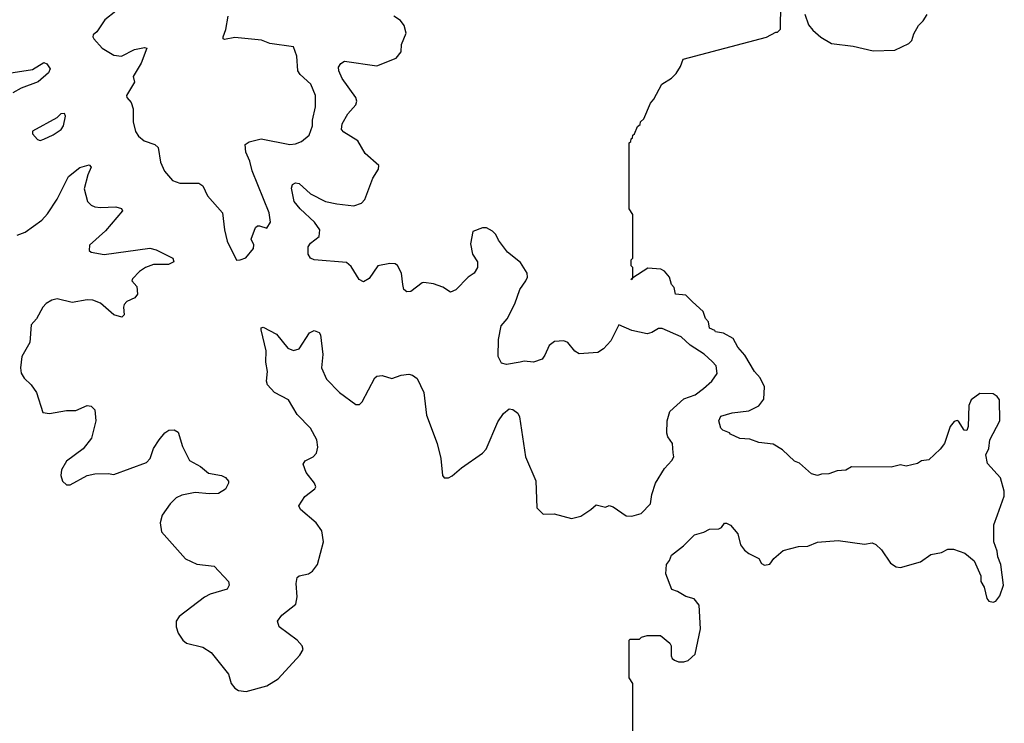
# Model space of a CAD drawing. Extents: x 2143765 to 2212931, y 878955 to 1017455.
# Tile 306 of 309: x 2182398 to 2187604, y 1008775 to 1012495. Entities that reach past the tile are written whole.
import ezdxf

# ---------------------------------------------------------------- set-up
doc = ezdxf.new("R2010")
doc.units = 0

msp = doc.modelspace()

# ---------------------------------------------------------------- linework, layer by layer
at = {"layer": '0CON20XD'}
for points in [[(2182905, 1012540), (2182847.1, 1012495), (2182805, 1012432), (2182786.7, 1012415), (2182783.8, 1012405), (2182790, 1012395), (2182834, 1012345), (2182895, 1012307.5), (2182935, 1012303.1), (2183005, 1012337.8), (2183058, 1012348), (2183070, 1012345), (2183040.6, 1012265), (2182997.5, 1012195), (2183003.8, 1012165), (2182962, 1012095), (2182963.3, 1012085), (2182987.1, 1012057.1), (2182997.5, 1012025), (2182998, 1011955), (2183009.2, 1011905), (2183025, 1011880), (2183055, 1011855.8), (2183112.5, 1011835), (2183130.5, 1011820.5), (2183142.3, 1011742.3), (2183163.8, 1011695), (2183206.2, 1011645), (2183245, 1011630.6), (2183345, 1011631.2), (2183365, 1011616.7), (2183391.2, 1011565), (2183470, 1011475), (2183480, 1011385), (2183494.2, 1011324.2), (2183543.9, 1011223.9), (2183563.8, 1011226.2), (2183593, 1011237), (2183633.6, 1011286.4), (2183636.2, 1011305), (2183622, 1011335), (2183645, 1011397.5), (2183654.1, 1011405.9), (2183665, 1011406.2), (2183705, 1011392.5), (2183723.8, 1011425), (2183716, 1011475), (2183626.2, 1011696.2), (2183615, 1011746.7), (2183593.3, 1011795), (2183590, 1011835), (2183610.8, 1011849.2), (2183675, 1011866.4), (2183825, 1011835.7), (2183855, 1011839.2), (2183887.9, 1011852.1), (2183927.5, 1011885), (2183945.6, 1011934.4), (2183946.5, 1011965), (2183962.2, 1012035), (2183960.8, 1012095), (2183937.1, 1012155), (2183880.8, 1012205), (2183868.1, 1012225), (2183862.3, 1012302.3), (2183845, 1012351.2), (2183720.4, 1012370.4), (2183676.8, 1012386.8), (2183535, 1012401.2), (2183481.2, 1012391.2), (2183474.2, 1012394.2), (2183472.5, 1012405), (2183486.6, 1012443.4), (2183500, 1012515)], [(2185640, 1008695), (2185640, 1008985), (2185620, 1009015), (2185620, 1009215), (2185625, 1009220), (2185675, 1009220), (2185685, 1009230), (2185715, 1009240), (2185785, 1009240), (2185835, 1009200), (2185842.5, 1009185), (2185843, 1009133), (2185847.5, 1009117.5), (2185859.3, 1009109.3), (2185880.7, 1009100.7), (2185909.3, 1009100.7), (2185932.5, 1009107.5), (2185968.8, 1009141.2), (2185996.7, 1009275), (2185990.7, 1009400.7), (2185964, 1009434), (2185920, 1009445), (2185875, 1009472.5), (2185845, 1009483.3), (2185813.8, 1009565), (2185817.5, 1009615), (2185834, 1009636), (2185843.3, 1009665), (2185906.7, 1009713.3), (2185965, 1009772.5), (2186014.2, 1009785.8), (2186045, 1009801.2), (2186095, 1009803.3), (2186109.1, 1009810.9), (2186125, 1009833.3), (2186135, 1009833.3), (2186155, 1009823.3), (2186195, 1009776.7), (2186208.3, 1009718.3), (2186230.3, 1009690.3), (2186252.5, 1009672.5), (2186305, 1009646.2), (2186320, 1009620), (2186335, 1009610.8), (2186363.6, 1009616.4), (2186385, 1009646.7), (2186435, 1009688.8), (2186515, 1009710), (2186565, 1009712.5), (2186615, 1009732.9), (2186725, 1009742), (2186865, 1009721.9), (2186905, 1009729.2), (2186925, 1009720), (2186955, 1009692.5), (2187001.5, 1009621.5), (2187032.7, 1009602.7), (2187055, 1009598.9), (2187160.9, 1009629.1), (2187215, 1009668.6), (2187272, 1009678), (2187305, 1009696.9), (2187335, 1009696.2), (2187395, 1009675.6), (2187444.2, 1009635), (2187480, 1009555), (2187479.1, 1009525), (2187496.9, 1009495), (2187510.6, 1009435), (2187521.3, 1009421.3), (2187545, 1009416.2), (2187558.6, 1009421.4), (2187579.9, 1009450.1), (2187598.5, 1009505), (2187585.4, 1009615.4), (2187568.5, 1009655), (2187566, 1009686), (2187548.7, 1009735), (2187548.2, 1009825), (2187567.5, 1009877.5), (2187603.6, 1009976.4), (2187603.5, 1010003.5), (2187583.4, 1010073.4), (2187515, 1010149.1), (2187505.9, 1010195), (2187521.7, 1010228.3), (2187527.7, 1010275), (2187580, 1010375), (2187578.4, 1010485), (2187565, 1010503.9), (2187545, 1010518.1), (2187475, 1010519.2), (2187428.5, 1010485), (2187415.8, 1010455), (2187412.3, 1010345), (2187406.2, 1010323.8), (2187390.6, 1010325), (2187362, 1010372), (2187355, 1010376.7), (2187338.1, 1010371.9), (2187317.1, 1010345), (2187287.8, 1010255), (2187265.2, 1010224.8), (2187205, 1010167.8), (2187166.5, 1010163.5), (2187145, 1010149.6), (2187085, 1010135.7), (2187055, 1010141.8), (2187005, 1010129.1), (2186795, 1010131.2), (2186765, 1010114), (2186720.2, 1010109.8), (2186676.3, 1010093.7), (2186636.6, 1010093.4), (2186615, 1010085.8), (2186584.2, 1010095), (2186520.9, 1010150.9), (2186495, 1010161.1), (2186430.9, 1010220.9), (2186381.3, 1010251.3), (2186305, 1010259.4), (2186257.3, 1010277.3), (2186205, 1010281.1), (2186155, 1010304.4), (2186151.4, 1010311.4), (2186115, 1010324.5), (2186105, 1010336.7), (2186094.2, 1010375), (2186105, 1010398.6), (2186165, 1010416.7), (2186252.5, 1010427.5), (2186305.8, 1010454.2), (2186331.7, 1010488.3), (2186336, 1010555), (2186312.7, 1010602.7), (2186282.2, 1010635), (2186232.1, 1010722.1), (2186195, 1010764.3), (2186169.1, 1010809.1), (2186118, 1010838), (2186076.7, 1010845), (2186072.9, 1010852.9), (2186045, 1010864.4), (2186038.8, 1010898.8), (2186024.5, 1010915), (2186012, 1010952), (2185955, 1011004.3), (2185919.5, 1011039.5), (2185864.2, 1011045), (2185858.8, 1011078.8), (2185844.2, 1011095), (2185833.9, 1011133.9), (2185806.7, 1011166.7), (2185787, 1011177), (2185718.3, 1011181.7), (2185640, 1011130), (2185635, 1011120), (2185630, 1011125), (2185640, 1011130), (2185640, 1011185), (2185630, 1011195), (2185630, 1011225), (2185640, 1011235), (2185640, 1011465), (2185620, 1011495), (2185620, 1011845), (2185628.3, 1011851.7), (2185630, 1011865), (2185638.3, 1011871.7), (2185640, 1011885), (2185648.3, 1011891.7), (2185665, 1011930), (2185678.3, 1011941.7), (2185680, 1011955), (2185698.3, 1011971.7), (2185732.5, 1012055), (2185750, 1012075), (2185792.5, 1012155), (2185843.8, 1012186.2), (2185869.3, 1012210.7), (2185892, 1012248), (2185905, 1012287.5), (2186346.4, 1012403.6), (2186395, 1012430), (2186405, 1012430), (2186420, 1012445), (2186421.7, 1012578.3)], [(2184265, 1011657.5), (2184293.8, 1011705), (2184296.7, 1011725), (2184225, 1011787.5), (2184185, 1011855.8), (2184110.9, 1011900.9), (2184099.1, 1011915), (2184102.1, 1011945), (2184133.1, 1011996.9), (2184174.2, 1012045), (2184180.8, 1012065), (2184174.3, 1012085), (2184102.7, 1012185), (2184084.5, 1012225), (2184082.9, 1012245), (2184095.6, 1012264.4), (2184115, 1012275.6), (2184285, 1012252.2), (2184388.3, 1012291.7), (2184413.8, 1012325), (2184417.1, 1012365), (2184441.2, 1012425), (2184431.2, 1012465), (2184411.2, 1012491.2), (2184375, 1012514)], [(2186548.6, 1012525), (2186568.9, 1012468.9), (2186590.8, 1012440.8), (2186633.2, 1012403.2), (2186689.3, 1012369.3), (2186805, 1012355.6), (2186911, 1012331), (2187025, 1012335.2), (2187099.5, 1012370.5), (2187114.8, 1012385.2), (2187125, 1012420.6), (2187149.7, 1012465), (2187175, 1012489.1), (2187196.4, 1012523.6)], [(2182295, 1012206.4), (2182465, 1012232.1), (2182525, 1012268.6), (2182541.7, 1012261.7), (2182557.8, 1012235), (2182550, 1012215), (2182495, 1012167.3), (2182405, 1012132.7), (2182361.4, 1012108.6)], [(2182505, 1011856.7), (2182525, 1011863.8), (2182575, 1011886.7), (2182616.7, 1011915), (2182630, 1011935), (2182640, 1011985), (2182635, 1012000), (2182615, 1011997.5), (2182593.6, 1011976.4), (2182465, 1011906.7), (2182465, 1011892.5), (2182491.7, 1011861.7), (2182505, 1011856.7)], [(2182385, 1011355.6), (2182427, 1011373), (2182515, 1011435.6), (2182545, 1011469.4), (2182595, 1011546.9), (2182655, 1011665.6), (2182715, 1011714.4), (2182765, 1011728.8), (2182776.2, 1011715), (2182758.5, 1011675), (2182738.3, 1011601.7), (2182755.7, 1011535), (2182774.6, 1011514.6), (2182795, 1011505.6), (2182825, 1011501.8), (2182905, 1011506.9), (2182935, 1011497.5), (2182940.8, 1011485), (2182851.4, 1011378.6), (2182767, 1011303), (2182764, 1011275), (2182775, 1011266), (2182844.5, 1011254.5), (2183085, 1011287.9), (2183118.5, 1011278.5), (2183206.7, 1011235), (2183213.3, 1011215), (2183185, 1011201.1), (2183105, 1011200.4), (2183062.5, 1011185), (2183030.6, 1011165), (2182993.8, 1011125), (2182991.2, 1011115), (2183016, 1011085), (2183021.2, 1011045), (2183006.7, 1011025), (2182963.8, 1011005), (2182950.3, 1010989.7), (2182945.7, 1010975), (2182950, 1010935), (2182937.3, 1010922.7), (2182895, 1010935.6), (2182825, 1010996.8), (2182785, 1011012.5), (2182754.6, 1011014.6), (2182675, 1010999.6), (2182595, 1011018.9), (2182567.6, 1011012.4), (2182538.1, 1010995), (2182519.5, 1010975), (2182486.4, 1010913.6), (2182457.9, 1010882.1), (2182451.7, 1010788.3), (2182408.1, 1010715), (2182401.9, 1010655), (2182405, 1010627.5), (2182420.9, 1010600.9), (2182458.8, 1010565), (2182486, 1010525), (2182519.3, 1010419.3), (2182555, 1010414), (2182645, 1010429.4), (2182695, 1010430), (2182755, 1010455.8), (2182775, 1010452.5), (2182795, 1010433.3), (2182800.4, 1010375), (2182777.5, 1010282.5), (2182733.2, 1010226.8), (2182645, 1010162), (2182618.6, 1010115), (2182615.8, 1010085), (2182623.3, 1010055), (2182645, 1010036.7), (2182665, 1010036.7), (2182755, 1010086), (2182795, 1010094), (2182865, 1010096.2), (2182895, 1010091.2), (2183068, 1010155), (2183088.2, 1010175), (2183105, 1010228.6), (2183135, 1010274.4), (2183165, 1010311.1), (2183185.4, 1010324.6), (2183215, 1010327.5), (2183234.6, 1010314.6), (2183258.2, 1010238.2), (2183295, 1010164.3), (2183352.7, 1010132.7), (2183395, 1010098.5), (2183465, 1010085.5), (2183485, 1010075.7), (2183501.2, 1010055), (2183500.8, 1010045), (2183485, 1010014.2), (2183448.9, 1009991.1), (2183401.9, 1009988.1), (2183325, 1009995.3), (2183255, 1009982), (2183225, 1009967.7), (2183192.3, 1009935), (2183150.5, 1009875), (2183140.6, 1009835), (2183147.9, 1009787.9), (2183274.2, 1009645), (2183335, 1009616.4), (2183425.9, 1009605.9), (2183500.8, 1009525), (2183505.8, 1009505), (2183493.8, 1009485), (2183405, 1009458.2), (2183375, 1009442.2), (2183240.3, 1009339.7), (2183224, 1009315), (2183224.2, 1009285), (2183235, 1009252.5), (2183260, 1009215), (2183279.1, 1009199.1), (2183365, 1009178.8), (2183409.3, 1009149.3), (2183501.4, 1009035), (2183516, 1008985), (2183535, 1008961.2), (2183555, 1008948), (2183595, 1008944), (2183705, 1008974.3), (2183765, 1009010), (2183879.2, 1009135), (2183896.9, 1009165), (2183891.4, 1009185), (2183864.4, 1009215), (2183768.9, 1009285), (2183760, 1009315), (2183783.1, 1009346.9), (2183856.9, 1009405), (2183865.5, 1009444.5), (2183860, 1009515), (2183865, 1009545.8), (2183875, 1009555.5), (2183923.8, 1009566.2), (2183945, 1009579.4), (2183971.9, 1009615), (2184003.5, 1009735), (2183995, 1009793.8), (2183965.4, 1009835), (2183882.7, 1009905), (2183874, 1009925), (2183905, 1009973.9), (2183958, 1010015), (2183962.5, 1010025), (2183955.7, 1010045), (2183911.7, 1010101.7), (2183897.1, 1010145), (2183907.3, 1010162.7), (2183949.2, 1010185), (2183966.6, 1010203.4), (2183974.5, 1010235), (2183968.9, 1010275), (2183935, 1010336.7), (2183865, 1010408.9), (2183818.8, 1010485), (2183744.5, 1010525), (2183708.2, 1010565), (2183702.8, 1010585), (2183708.4, 1010635), (2183699.6, 1010685), (2183701.1, 1010745), (2183674.4, 1010855), (2183675, 1010866.2), (2183685, 1010870), (2183755, 1010832.1), (2183815, 1010758.5), (2183845, 1010746.4), (2183875, 1010755.6), (2183930.3, 1010839.7), (2183955, 1010853.1), (2183981.3, 1010841.3), (2183988.5, 1010828.5), (2184000, 1010725), (2183993.4, 1010655), (2184020.4, 1010595), (2184089.1, 1010525), (2184175, 1010460.8), (2184195, 1010461.2), (2184208.8, 1010475), (2184275, 1010602.5), (2184285, 1010610), (2184313.6, 1010613.6), (2184365, 1010598.8), (2184415, 1010616), (2184455, 1010621.2), (2184475, 1010616.7), (2184498.3, 1010598.3), (2184534, 1010525), (2184547.8, 1010405), (2184605.4, 1010255), (2184624.5, 1010175), (2184632.5, 1010085), (2184642.7, 1010072.7), (2184665, 1010073.8), (2184685, 1010084), (2184733.4, 1010126.6), (2184845, 1010203.9), (2184863.9, 1010225), (2184925, 1010369.2), (2184955, 1010414.2), (2184985, 1010437.5), (2185005, 1010434), (2185031.2, 1010415), (2185039.4, 1010395), (2185071.4, 1010185), (2185127.4, 1010057.4), (2185131.2, 1009915), (2185165, 1009881.2), (2185223.2, 1009883.2), (2185315, 1009858.8), (2185365, 1009870), (2185418, 1009905), (2185445, 1009931.2), (2185495, 1009918.8), (2185515, 1009926.2), (2185535, 1009920.8), (2185605, 1009872.2), (2185635, 1009870.6), (2185683.3, 1009885), (2185733.3, 1009935), (2185740, 1009985), (2185760, 1010045), (2185807, 1010123), (2185846.2, 1010165), (2185856.7, 1010185), (2185853.3, 1010205), (2185850, 1010255), (2185825, 1010290), (2185819.5, 1010309.5), (2185820.8, 1010375), (2185835.6, 1010424.4), (2185909.1, 1010490.9), (2185968.3, 1010511.7), (2186013.7, 1010546.3), (2186057.5, 1010585), (2186086.2, 1010625), (2186079.2, 1010665), (2186058.9, 1010688.9), (2186017.3, 1010727.3), (2185941.9, 1010775), (2185895, 1010819.2), (2185795, 1010862.5), (2185775, 1010862), (2185739.1, 1010840.9), (2185715, 1010834.5), (2185635, 1010852), (2185565, 1010882.5), (2185522.3, 1010797.7), (2185483.8, 1010755), (2185455, 1010735.7), (2185355, 1010729.4), (2185333.1, 1010743.1), (2185295, 1010789.4), (2185275, 1010796.9), (2185225, 1010793.5), (2185196.2, 1010773.8), (2185175, 1010722), (2185159.6, 1010700.4), (2185114.3, 1010684.3), (2185065, 1010689.4), (2185044.2, 1010684.2), (2184972.1, 1010672.1), (2184945, 1010680), (2184928.2, 1010715), (2184930, 1010805), (2184943.8, 1010876.2), (2184975.3, 1010914.7), (2185015, 1010993.8), (2185041.1, 1011068.9), (2185074, 1011115), (2185082, 1011135), (2185080.8, 1011155), (2185045, 1011212), (2184976.1, 1011266.1), (2184929.3, 1011329.3), (2184915, 1011360), (2184896.6, 1011376.6), (2184865, 1011394.2), (2184845, 1011394.2), (2184794, 1011375), (2184781.2, 1011311.2), (2184792.5, 1011255), (2184817.5, 1011215), (2184818, 1011185), (2184800, 1011155), (2184768.8, 1011135), (2184703.2, 1011066.8), (2184675, 1011054.2), (2184635, 1011081.1), (2184585, 1011099.1), (2184535, 1011105.6), (2184525, 1011104.2), (2184465, 1011058.6), (2184445, 1011056), (2184429.4, 1011069.4), (2184423.7, 1011096.3), (2184415.9, 1011155.9), (2184395.3, 1011195.3), (2184383.3, 1011205), (2184355, 1011206.6), (2184291.4, 1011195), (2184245, 1011127.1), (2184215, 1011109.4), (2184192.6, 1011122.6), (2184150.6, 1011190.6), (2184125, 1011211.8), (2183955.3, 1011225.3), (2183934.3, 1011235), (2183923.3, 1011255), (2183923.1, 1011295), (2183936, 1011314), (2183980.8, 1011349.2), (2183984.6, 1011385), (2183956.9, 1011425), (2183880.4, 1011495), (2183849.6, 1011535), (2183834.4, 1011605), (2183840, 1011625), (2183855, 1011633.8), (2183875, 1011628.6), (2183935.6, 1011575), (2184015, 1011534.7), (2184075, 1011521.1), (2184165, 1011511.5), (2184204.2, 1011525), (2184223.3, 1011545), (2184265, 1011657.5)]]:
    msp.add_lwpolyline(points, dxfattribs=at)

doc.saveas('drawing.dxf')
